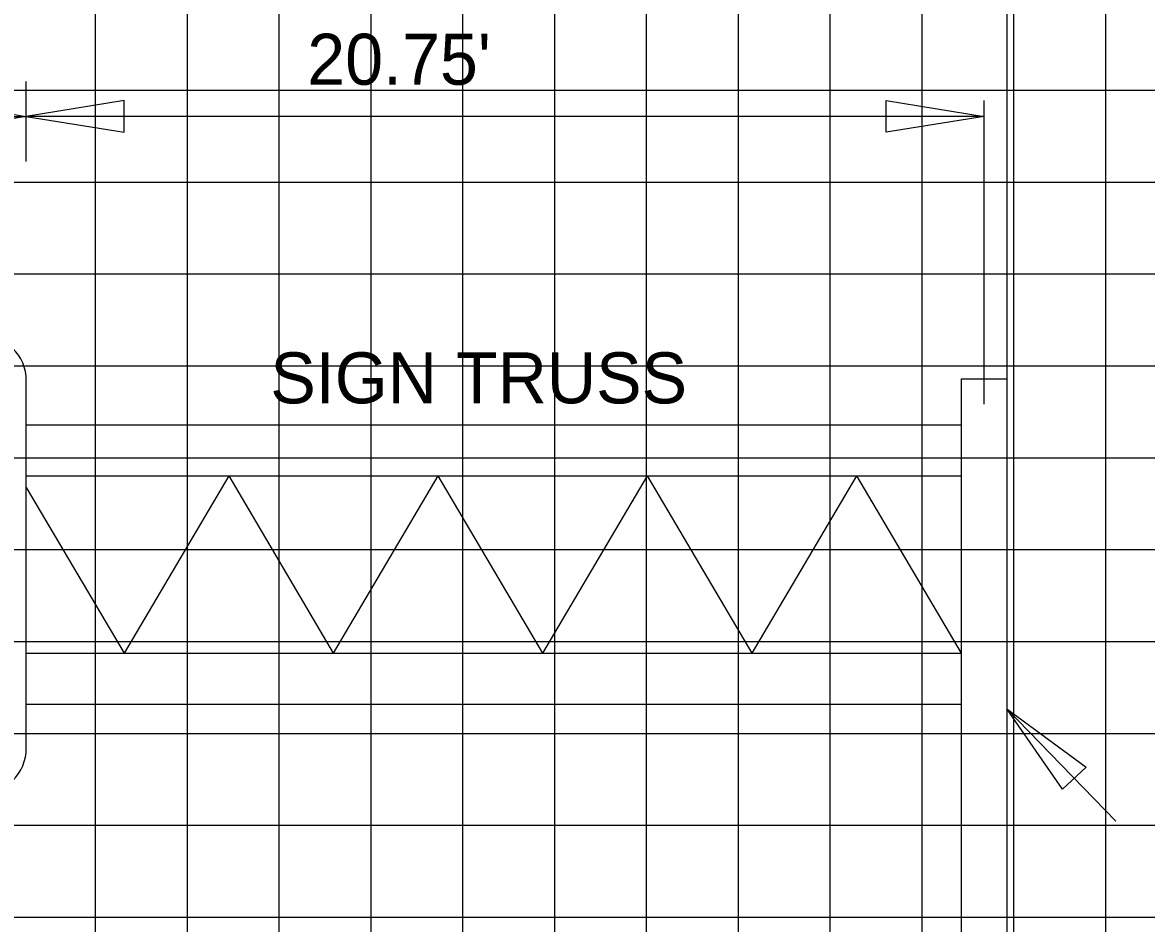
# Model space of a CAD drawing. Extents: x 1797809 to 2198143, y 249608 to 1237864.
# Drawn here: x 2196343.11 to 2196367.59, y 1237289.97 to 1237309.58 of the extents above; entities that cross this region are included whole.
import ezdxf

# ---------------------------------------------------------------- set-up
doc = ezdxf.new("R2010")
doc.units = 0
for name, color, linetype in [('3', 7, 'Continuous'), ('Default', 7, 'Continuous'), ('GSCOLORFILL', 7, 'Continuous'), ('GSDIMS', 7, 'Continuous'), ('GSSHT', 7, 'Continuous'), ('Level 55', 7, 'Continuous')]:
    doc.layers.add(name, color=color, linetype=linetype)

msp = doc.modelspace()

# ---------------------------------------------------------------- linework, layer by layer
at = {"layer": '3'}
for p, q in [((2196364.555, 1237314.468), (2196364.555, 1237301.825)), ((2196363.555, 1237301.825), (2196363.555, 1237273.769)), ((2196364.555, 1237301.825), (2196364.555, 1237273.769)), ((2196366.924, 1237292.194), (2196364.555, 1237294.637))]:
    msp.add_line(p, q, dxfattribs=at)
at = {"layer": 'Default'}
msp.add_line((2196364.055, 1237301.273), (2196364.055, 1237307.884), dxfattribs=at)
at = {"layer": 'GSCOLORFILL'}
msp.add_line((2196343.198, 1237293.787), (2196343.198, 1237301.779), dxfattribs=at)
for centre, start, end in [((2196342.199, 1237301.779), 0, 90), ((2196342.199, 1237293.787), 270, 0)]:
    msp.add_arc(centre, 0.999, start, end, dxfattribs=at)
at = {"layer": 'GSDIMS'}
for p, q in [((2196343.198, 1237306.553), (2196343.198, 1237308.295)), ((2196326.215, 1237307.537), (2196343.198, 1237307.537)), ((2196364.055, 1237307.537), (2196343.198, 1237307.537)), ((2196363.555, 1237301.825), (2196364.555, 1237301.825)), ((2196343.198, 1237300.825), (2196363.555, 1237300.825)), ((2196343.198, 1237299.714), (2196363.555, 1237299.714)), ((2196347.605, 1237299.714), (2196345.326, 1237295.852)), ((2196347.605, 1237299.714), (2196349.883, 1237295.852)), ((2196352.162, 1237299.714), (2196349.883, 1237295.852)), ((2196352.162, 1237299.714), (2196354.441, 1237295.852)), ((2196356.719, 1237299.714), (2196354.441, 1237295.852)), ((2196356.719, 1237299.714), (2196358.998, 1237295.852)), ((2196361.276, 1237299.714), (2196358.998, 1237295.852)), ((2196361.276, 1237299.714), (2196363.555, 1237295.852)), ((2196343.198, 1237299.46), (2196345.326, 1237295.852)), ((2196343.198, 1237295.852), (2196363.555, 1237295.852)), ((2196343.198, 1237294.742), (2196363.555, 1237294.742))]:
    msp.add_line(p, q, dxfattribs=at)
for points in [[(2196343.198, 1237307.537), (2196341.07, 1237307.19), (2196341.07, 1237307.884)], [(2196343.198, 1237307.537), (2196345.326, 1237307.19), (2196345.326, 1237307.884)], [(2196364.055, 1237307.537), (2196361.926, 1237307.19), (2196361.926, 1237307.884)], [(2196364.555, 1237294.637), (2196366.277, 1237293.366), (2196365.763, 1237292.887)]]:
    msp.add_lwpolyline(points, close=True, dxfattribs=at)
at = {"layer": 'GSSHT'}
for p, q in [((2196344.707, 1237258.106), (2196344.707, 1237318.106)), ((2196346.707, 1237258.106), (2196346.707, 1237318.106)), ((2196348.707, 1237258.106), (2196348.707, 1237318.106)), ((2196350.707, 1237258.106), (2196350.707, 1237318.106)), ((2196352.707, 1237258.106), (2196352.707, 1237318.106)), ((2196354.707, 1237258.106), (2196354.707, 1237318.106)), ((2196356.707, 1237258.106), (2196356.707, 1237318.106)), ((2196358.707, 1237258.106), (2196358.707, 1237318.106)), ((2196360.707, 1237258.106), (2196360.707, 1237318.106)), ((2196362.707, 1237258.106), (2196362.707, 1237318.106)), ((2196364.707, 1237258.106), (2196364.707, 1237318.106)), ((2196366.707, 1237258.106), (2196366.707, 1237318.106)), ((2196264.707, 1237308.106), (2196394.707, 1237308.106)), ((2196264.707, 1237306.106), (2196394.707, 1237306.106)), ((2196264.707, 1237304.106), (2196394.707, 1237304.106)), ((2196264.707, 1237302.106), (2196394.707, 1237302.106)), ((2196264.707, 1237300.106), (2196394.707, 1237300.106)), ((2196264.707, 1237298.106), (2196394.707, 1237298.106)), ((2196264.707, 1237296.106), (2196394.707, 1237296.106)), ((2196264.707, 1237294.106), (2196394.707, 1237294.106)), ((2196264.707, 1237292.106), (2196394.707, 1237292.106)), ((2196264.707, 1237290.106), (2196394.707, 1237290.106))]:
    msp.add_line(p, q, dxfattribs=at)

# ---------------------------------------------------------------- texts
at = {"layer": 'Level 55'}
for s, p in [("20.75'", (2196349.316, 1237308.225)), ('SIGN TRUSS', (2196348.512, 1237301.289))]:
    msp.add_text(s, height=1.1105, dxfattribs=at).set_placement(p)

doc.saveas('drawing.dxf')
